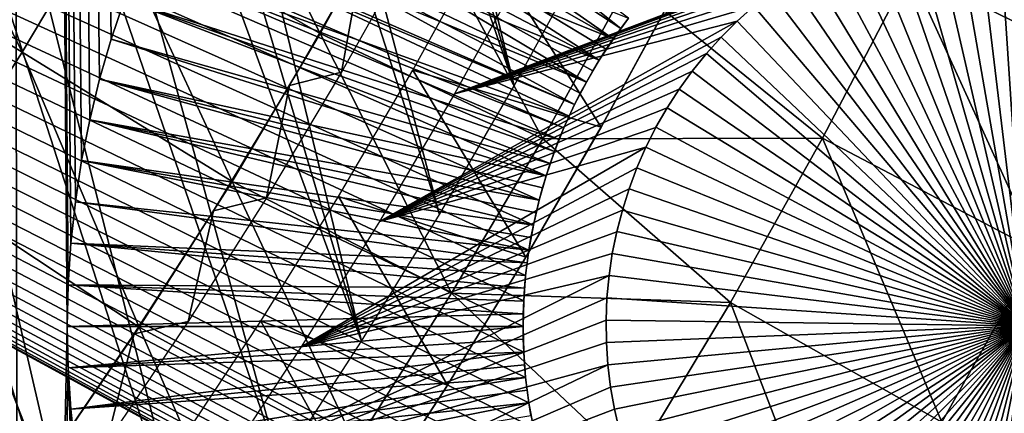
# Model space of a CAD drawing. Header units: millimetres. Extents: x -50 to 50, y -50 to 50.
# Tile 299 of 562: x 19 to 23.1, y -13.2 to -11.6. Entities that reach past the tile are written whole.
import ezdxf

# ---------------------------------------------------------------- set-up
doc = ezdxf.new("R2010")
doc.units = ezdxf.units.MM
doc.header["$LTSCALE"] = 65.185185
for name, color, linetype in [('1', 7, 'CONTINUOUS'), ('12', 7, 'CONTINUOUS'), ('13', 7, 'CONTINUOUS'), ('2', 7, 'CONTINUOUS'), ('20', 7, 'CONTINUOUS'), ('21', 7, 'CONTINUOUS'), ('37', 7, 'CONTINUOUS'), ('46', 7, 'CONTINUOUS'), ('48', 7, 'CONTINUOUS'), ('49', 7, 'CONTINUOUS'), ('50', 7, 'CONTINUOUS'), ('81', 7, 'CONTINUOUS'), ('83', 7, 'CONTINUOUS'), ('84', 7, 'CONTINUOUS'), ('90', 7, 'CONTINUOUS')]:
    doc.layers.add(name, color=color, linetype=linetype)

msp = doc.modelspace()

# ---------------------------------------------------------------- linework, layer by layer
at = {"layer": '1', "color": 7, "linetype": 'Continuous', "true_color": 0xf5f5f5}
for points in [[(21.3429, -11.8281), (21.2936, -11.9224), (3, -4.2351), (21.3429, -11.8281)], [(21.3968, -11.7364), (21.3429, -11.8281), (3, -4.2351), (21.3968, -11.7364)], [(21.4554, -11.6475), (21.3968, -11.7364), (3, -4.2351), (21.4554, -11.6475)], [(21.5183, -11.5618), (21.4554, -11.6475), (3, -4.2351), (21.5183, -11.5618)], [(22.0681, -14.6293), (22.1599, -14.6833), (3, -4.2351), (22.0681, -14.6293)], [(3, -4.2351), (22.1599, -14.6833), (3, -15.5), (3, -4.2351)], [(21.9793, -14.5708), (22.0681, -14.6293), (3, -4.2351), (21.9793, -14.5708)], [(21.079, -12.8472), (21.0817, -12.9537), (3, -4.2351), (21.079, -12.8472)], [(21.0817, -12.7407), (21.079, -12.8472), (3, -4.2351), (21.0817, -12.7407)], [(21.0897, -12.6348), (21.0817, -12.7407), (3, -4.2351), (21.0897, -12.6348)], [(21.122, -13.2699), (21.146, -13.3736), (3, -4.2351), (21.122, -13.2699)], [(21.1032, -13.1652), (21.122, -13.2699), (3, -4.2351), (21.1032, -13.1652)], [(21.0897, -13.0596), (21.1032, -13.1652), (3, -4.2351), (21.0897, -13.0596)], [(21.0817, -12.9537), (21.0897, -13.0596), (3, -4.2351), (21.0817, -12.9537)], [(21.2097, -12.1178), (21.1753, -12.2186), (3, -4.2351), (21.2097, -12.1178)], [(21.2492, -12.0191), (21.2097, -12.1178), (3, -4.2351), (21.2492, -12.0191)], [(21.2936, -11.9224), (21.2492, -12.0191), (3, -4.2351), (21.2936, -11.9224)], [(21.1032, -12.5292), (21.0897, -12.6348), (3, -4.2351), (21.1032, -12.5292)], [(21.122, -12.4245), (21.1032, -12.5292), (3, -4.2351), (21.122, -12.4245)], [(21.146, -12.3208), (21.122, -12.4245), (3, -4.2351), (21.146, -12.3208)], [(21.1753, -12.2186), (21.146, -12.3208), (3, -4.2351), (21.1753, -12.2186)], [(21.6569, -14.294), (21.7321, -14.3693), (3, -4.2351), (21.6569, -14.294)], [(21.5856, -14.2151), (21.6569, -14.294), (3, -4.2351), (21.5856, -14.2151)], [(21.5183, -14.1326), (21.5856, -14.2151), (3, -4.2351), (21.5183, -14.1326)], [(21.4554, -14.0469), (21.5183, -14.1326), (3, -4.2351), (21.4554, -14.0469)], [(21.8935, -14.5078), (21.9793, -14.5708), (3, -4.2351), (21.8935, -14.5078)], [(21.8111, -14.4406), (21.8935, -14.5078), (3, -4.2351), (21.8111, -14.4406)], [(21.7321, -14.3693), (21.8111, -14.4406), (3, -4.2351), (21.7321, -14.3693)], [(21.2097, -13.5766), (21.2492, -13.6753), (3, -4.2351), (21.2097, -13.5766)], [(21.1753, -13.4758), (21.2097, -13.5766), (3, -4.2351), (21.1753, -13.4758)], [(21.146, -13.3736), (21.1753, -13.4758), (3, -4.2351), (21.146, -13.3736)], [(21.2492, -13.6753), (21.2936, -13.772), (3, -4.2351), (21.2492, -13.6753)], [(21.3968, -13.958), (21.4554, -14.0469), (3, -4.2351), (21.3968, -13.958)], [(21.3429, -13.8663), (21.3968, -13.958), (3, -4.2351), (21.3429, -13.8663)], [(21.2936, -13.772), (21.3429, -13.8663), (3, -4.2351), (21.2936, -13.772)]]:
    msp.add_3dface(points, dxfattribs=at)
at = {"layer": '12', "color": 7, "linetype": 'Continuous', "true_color": 0xf5f5f5}
for points in [[(21.4554, -11.6475), (21.5183, -11.5618), (21.4863, -11.6043, 2.4), (21.4554, -11.6475)], [(21.4863, -11.6043, 2.4), (21.5183, -11.5618), (21.5183, -11.5618, 2.4), (21.4863, -11.6043, 2.4)], [(21.4553, -11.6476, 2.4), (21.4554, -11.6475), (21.4863, -11.6043, 2.4), (21.4553, -11.6476, 2.4)], [(21.3968, -11.7364), (21.4554, -11.6475), (21.4255, -11.6916, 2.4), (21.3968, -11.7364)], [(21.4255, -11.6916, 2.4), (21.4554, -11.6475), (21.4553, -11.6476, 2.4), (21.4255, -11.6916, 2.4)], [(21.3968, -11.7364, 2.4), (21.3968, -11.7364), (21.4255, -11.6916, 2.4), (21.3968, -11.7364, 2.4)], [(21.3429, -11.8281), (21.3968, -11.7364), (21.3692, -11.7819, 2.4), (21.3429, -11.8281)], [(21.3692, -11.7819, 2.4), (21.3968, -11.7364), (21.3968, -11.7364, 2.4), (21.3692, -11.7819, 2.4)], [(21.3428, -11.8281, 2.4), (21.3429, -11.8281), (21.3692, -11.7819, 2.4), (21.3428, -11.8281, 2.4)], [(21.2936, -11.9224), (21.3429, -11.8281), (21.3176, -11.875, 2.4), (21.2936, -11.9224)], [(21.3176, -11.875, 2.4), (21.3429, -11.8281), (21.3428, -11.8281, 2.4), (21.3176, -11.875, 2.4)], [(21.2936, -11.9224, 2.4), (21.2936, -11.9224), (21.3176, -11.875, 2.4), (21.2936, -11.9224, 2.4)], [(21.2492, -12.0191), (21.2936, -11.9224), (21.2707, -11.9705, 2.4), (21.2492, -12.0191)], [(21.2707, -11.9705, 2.4), (21.2936, -11.9224), (21.2936, -11.9224, 2.4), (21.2707, -11.9705, 2.4)], [(21.2491, -12.0191, 2.4), (21.2492, -12.0191), (21.2707, -11.9705, 2.4), (21.2491, -12.0191, 2.4)], [(21.2097, -12.1178), (21.2492, -12.0191), (21.2288, -12.0683, 2.4), (21.2097, -12.1178)], [(21.2288, -12.0683, 2.4), (21.2492, -12.0191), (21.2491, -12.0191, 2.4), (21.2288, -12.0683, 2.4)], [(21.2097, -12.1179, 2.4), (21.2097, -12.1178), (21.2288, -12.0683, 2.4), (21.2097, -12.1179, 2.4)], [(21.1753, -12.2186), (21.2097, -12.1178), (21.1918, -12.1681, 2.4), (21.1753, -12.2186)], [(21.1918, -12.1681, 2.4), (21.2097, -12.1178), (21.2097, -12.1179, 2.4), (21.1918, -12.1681, 2.4)], [(21.1753, -12.2186, 2.4), (21.1753, -12.2186), (21.1918, -12.1681, 2.4), (21.1753, -12.2186, 2.4)], [(21.146, -12.3208), (21.1753, -12.2186), (21.16, -12.2696, 2.4), (21.146, -12.3208)], [(21.16, -12.2696, 2.4), (21.1753, -12.2186), (21.1753, -12.2186, 2.4), (21.16, -12.2696, 2.4)], [(21.146, -12.3209, 2.4), (21.146, -12.3208), (21.16, -12.2696, 2.4), (21.146, -12.3209, 2.4)], [(21.122, -12.4245), (21.146, -12.3208), (21.1333, -12.3726, 2.4), (21.122, -12.4245)], [(21.1333, -12.3726, 2.4), (21.146, -12.3208), (21.146, -12.3209, 2.4), (21.1333, -12.3726, 2.4)], [(21.1219, -12.4246, 2.4), (21.122, -12.4245), (21.1333, -12.3726, 2.4), (21.1219, -12.4246, 2.4)], [(21.1032, -12.5292), (21.122, -12.4245), (21.1119, -12.4768, 2.4), (21.1032, -12.5292)], [(21.1119, -12.4768, 2.4), (21.122, -12.4245), (21.1219, -12.4246, 2.4), (21.1119, -12.4768, 2.4)], [(21.1032, -12.5293, 2.4), (21.1032, -12.5292), (21.1119, -12.4768, 2.4), (21.1032, -12.5293, 2.4)], [(21.0897, -12.6348), (21.1032, -12.5292), (21.0958, -12.582, 2.4), (21.0897, -12.6348)], [(21.0958, -12.582, 2.4), (21.1032, -12.5292), (21.1032, -12.5293, 2.4), (21.0958, -12.582, 2.4)], [(21.0897, -12.6349, 2.4), (21.0897, -12.6348), (21.0958, -12.582, 2.4), (21.0897, -12.6349, 2.4)], [(21.0817, -12.7407), (21.0897, -12.6348), (21.085, -12.6879, 2.4), (21.0817, -12.7407)], [(21.085, -12.6879, 2.4), (21.0897, -12.6348), (21.0897, -12.6349, 2.4), (21.085, -12.6879, 2.4)], [(21.0817, -12.7409, 2.4), (21.0817, -12.7407), (21.085, -12.6879, 2.4), (21.0817, -12.7409, 2.4)], [(21.079, -12.8472, 2.4), (21.0817, -12.7407), (21.0796, -12.7941, 2.4), (21.079, -12.8472, 2.4)], [(21.079, -12.8472), (21.0817, -12.7407), (21.079, -12.8472, 2.4), (21.079, -12.8472)], [(21.0796, -12.7941, 2.4), (21.0817, -12.7407), (21.0817, -12.7409, 2.4), (21.0796, -12.7941, 2.4)]]:
    msp.add_3dface(points, dxfattribs=at)
at = {"layer": '13', "color": 7, "linetype": 'Continuous', "true_color": 0xf5f5f5}
for points in [[(21.0817, -12.9537), (21.079, -12.8472), (21.0817, -12.9535, 2.4), (21.0817, -12.9537)], [(21.079, -12.8472), (21.079, -12.8472, 2.4), (21.0796, -12.9003, 2.4), (21.079, -12.8472)], [(21.0817, -12.9535, 2.4), (21.079, -12.8472), (21.0796, -12.9003, 2.4), (21.0817, -12.9535, 2.4)], [(21.085, -13.0065, 2.4), (21.0817, -12.9537), (21.0817, -12.9535, 2.4), (21.085, -13.0065, 2.4)], [(21.0897, -13.0595, 2.4), (21.0817, -12.9537), (21.085, -13.0065, 2.4), (21.0897, -13.0595, 2.4)], [(21.0897, -13.0596), (21.0817, -12.9537), (21.0897, -13.0595, 2.4), (21.0897, -13.0596)], [(21.0958, -13.1124, 2.4), (21.0897, -13.0596), (21.0897, -13.0595, 2.4), (21.0958, -13.1124, 2.4)], [(21.1032, -13.1651, 2.4), (21.0897, -13.0596), (21.0958, -13.1124, 2.4), (21.1032, -13.1651, 2.4)], [(21.1032, -13.1652), (21.0897, -13.0596), (21.1032, -13.1651, 2.4), (21.1032, -13.1652)], [(21.1119, -13.2176, 2.4), (21.1032, -13.1652), (21.1032, -13.1651, 2.4), (21.1119, -13.2176, 2.4)], [(21.122, -13.2699), (21.1032, -13.1652), (21.1219, -13.2698, 2.4), (21.122, -13.2699)], [(21.1219, -13.2698, 2.4), (21.1032, -13.1652), (21.1119, -13.2176, 2.4), (21.1219, -13.2698, 2.4)]]:
    msp.add_3dface(points, dxfattribs=at)
at = {"layer": '2', "color": 7, "linetype": 'Continuous', "true_color": 0xf5f5f5}
for points in [[(18.9846, -22.2519, 4.3), (18.9083, 22.3168, 4.3), (18.4659, -22.6842, 4.3), (18.9846, -22.2519, 4.3)], [(19.179, -12.8472, 4.3), (18.9083, 22.3168, 4.3), (18.9846, -22.2519, 4.3), (19.179, -12.8472, 4.3)], [(19.1827, -12.6736, 4.3), (18.9083, 22.3168, 4.3), (19.179, -12.8472, 4.3), (19.1827, -12.6736, 4.3)], [(19.194, -12.5004, 4.3), (18.9083, 22.3168, 4.3), (19.1827, -12.6736, 4.3), (19.194, -12.5004, 4.3)], [(19.2129, -12.3275, 4.3), (18.9083, 22.3168, 4.3), (19.194, -12.5004, 4.3), (19.2129, -12.3275, 4.3)], [(19.2392, -12.1557, 4.3), (18.9083, 22.3168, 4.3), (19.2129, -12.3275, 4.3), (19.2392, -12.1557, 4.3)], [(19.273, -11.9852, 4.3), (18.9083, 22.3168, 4.3), (19.2392, -12.1557, 4.3), (19.273, -11.9852, 4.3)], [(19.3141, -11.8163, 4.3), (18.9083, 22.3168, 4.3), (19.273, -11.9852, 4.3), (19.3141, -11.8163, 4.3)], [(19.3625, -11.6494, 4.3), (18.9083, 22.3168, 4.3), (19.3141, -11.8163, 4.3), (19.3625, -11.6494, 4.3)], [(19.4182, -11.4847, 4.3), (18.9083, 22.3168, 4.3), (19.3625, -11.6494, 4.3), (19.4182, -11.4847, 4.3)], [(19.1827, -13.0196, 4.3), (19.179, -12.8472, 4.3), (18.9846, -22.2519, 4.3), (19.1827, -13.0196, 4.3)], [(19.4932, -21.8077, 4.3), (19.1827, -13.0196, 4.3), (18.9846, -22.2519, 4.3), (19.4932, -21.8077, 4.3)], [(19.1938, -13.1916, 4.3), (19.1827, -13.0196, 4.3), (19.4932, -21.8077, 4.3), (19.1938, -13.1916, 4.3)], [(19.2124, -13.3633, 4.3), (19.1938, -13.1916, 4.3), (19.4932, -21.8077, 4.3), (19.2124, -13.3633, 4.3)]]:
    msp.add_3dface(points, dxfattribs=at)
at = {"layer": '20', "color": 7, "linetype": 'Continuous', "true_color": 0xf5f5f5}
for points in [[(19.179, -12.8472, 4.3), (19.1827, -13.0196, 4.3), (21.079, -12.8472, 2.4), (19.179, -12.8472, 4.3)], [(21.079, -12.8472, 2.4), (19.1827, -13.0196, 4.3), (21.0796, -12.9003, 2.4), (21.079, -12.8472, 2.4)], [(19.1827, -13.0196, 4.3), (21.0817, -12.9535, 2.4), (21.0796, -12.9003, 2.4), (19.1827, -13.0196, 4.3)], [(19.1827, -13.0196, 4.3), (19.1938, -13.1916, 4.3), (21.0817, -12.9535, 2.4), (19.1827, -13.0196, 4.3)], [(19.1938, -13.1916, 4.3), (21.085, -13.0065, 2.4), (21.0817, -12.9535, 2.4), (19.1938, -13.1916, 4.3)], [(19.1938, -13.1916, 4.3), (21.0897, -13.0595, 2.4), (21.085, -13.0065, 2.4), (19.1938, -13.1916, 4.3)], [(19.1938, -13.1916, 4.3), (19.2124, -13.3633, 4.3), (21.0897, -13.0595, 2.4), (19.1938, -13.1916, 4.3)], [(19.2124, -13.3633, 4.3), (21.0958, -13.1124, 2.4), (21.0897, -13.0595, 2.4), (19.2124, -13.3633, 4.3)], [(19.2124, -13.3633, 4.3), (21.1032, -13.1651, 2.4), (21.0958, -13.1124, 2.4), (19.2124, -13.3633, 4.3)], [(19.2124, -13.3633, 4.3), (19.2384, -13.5338, 4.3), (21.1032, -13.1651, 2.4), (19.2124, -13.3633, 4.3)], [(19.2384, -13.5338, 4.3), (21.1119, -13.2176, 2.4), (21.1032, -13.1651, 2.4), (19.2384, -13.5338, 4.3)]]:
    msp.add_3dface(points, dxfattribs=at)
at = {"layer": '21', "color": 7, "linetype": 'Continuous', "true_color": 0xf5f5f5}
for points in [[(19.9989, -10.4208, 4.3), (19.8965, -10.5613, 4.3), (21.4863, -11.6043, 2.4), (19.9989, -10.4208, 4.3)], [(19.9989, -10.4208, 4.3), (21.4863, -11.6043, 2.4), (21.5183, -11.5618, 2.4), (19.9989, -10.4208, 4.3)], [(19.8965, -10.5613, 4.3), (19.8003, -10.706, 4.3), (21.4553, -11.6476, 2.4), (19.8965, -10.5613, 4.3)], [(19.8965, -10.5613, 4.3), (21.4553, -11.6476, 2.4), (21.4863, -11.6043, 2.4), (19.8965, -10.5613, 4.3)], [(19.8003, -10.706, 4.3), (19.7105, -10.8548, 4.3), (21.3968, -11.7364, 2.4), (19.8003, -10.706, 4.3)], [(19.8003, -10.706, 4.3), (21.3968, -11.7364, 2.4), (21.4255, -11.6916, 2.4), (19.8003, -10.706, 4.3)], [(19.8003, -10.706, 4.3), (21.4255, -11.6916, 2.4), (21.4553, -11.6476, 2.4), (19.8003, -10.706, 4.3)], [(19.7105, -10.8548, 4.3), (19.6272, -11.0074, 4.3), (21.3428, -11.8281, 2.4), (19.7105, -10.8548, 4.3)], [(19.7105, -10.8548, 4.3), (21.3428, -11.8281, 2.4), (21.3692, -11.7819, 2.4), (19.7105, -10.8548, 4.3)], [(19.7105, -10.8548, 4.3), (21.3692, -11.7819, 2.4), (21.3968, -11.7364, 2.4), (19.7105, -10.8548, 4.3)], [(19.6272, -11.0074, 4.3), (19.5506, -11.1634, 4.3), (21.2936, -11.9224, 2.4), (19.6272, -11.0074, 4.3)], [(19.6272, -11.0074, 4.3), (21.2936, -11.9224, 2.4), (21.3176, -11.875, 2.4), (19.6272, -11.0074, 4.3)], [(19.6272, -11.0074, 4.3), (21.3176, -11.875, 2.4), (21.3428, -11.8281, 2.4), (19.6272, -11.0074, 4.3)], [(19.5506, -11.1634, 4.3), (19.4809, -11.3227, 4.3), (21.2707, -11.9705, 2.4), (19.5506, -11.1634, 4.3)], [(19.5506, -11.1634, 4.3), (21.2707, -11.9705, 2.4), (21.2936, -11.9224, 2.4), (19.5506, -11.1634, 4.3)], [(19.4809, -11.3227, 4.3), (19.4182, -11.4847, 4.3), (21.2288, -12.0683, 2.4), (19.4809, -11.3227, 4.3)], [(19.4809, -11.3227, 4.3), (21.2491, -12.0191, 2.4), (21.2707, -11.9705, 2.4), (19.4809, -11.3227, 4.3)], [(19.4809, -11.3227, 4.3), (21.2288, -12.0683, 2.4), (21.2491, -12.0191, 2.4), (19.4809, -11.3227, 4.3)], [(19.4182, -11.4847, 4.3), (19.3625, -11.6494, 4.3), (21.1918, -12.1681, 2.4), (19.4182, -11.4847, 4.3)], [(19.4182, -11.4847, 4.3), (21.1918, -12.1681, 2.4), (21.2097, -12.1179, 2.4), (19.4182, -11.4847, 4.3)], [(19.4182, -11.4847, 4.3), (21.2097, -12.1179, 2.4), (21.2288, -12.0683, 2.4), (19.4182, -11.4847, 4.3)], [(19.3625, -11.6494, 4.3), (19.3141, -11.8163, 4.3), (21.1753, -12.2186, 2.4), (19.3625, -11.6494, 4.3)], [(19.3625, -11.6494, 4.3), (21.1753, -12.2186, 2.4), (21.1918, -12.1681, 2.4), (19.3625, -11.6494, 4.3)], [(19.3141, -11.8163, 4.3), (19.273, -11.9852, 4.3), (21.146, -12.3209, 2.4), (19.3141, -11.8163, 4.3)], [(19.3141, -11.8163, 4.3), (21.16, -12.2696, 2.4), (21.1753, -12.2186, 2.4), (19.3141, -11.8163, 4.3)], [(19.3141, -11.8163, 4.3), (21.146, -12.3209, 2.4), (21.16, -12.2696, 2.4), (19.3141, -11.8163, 4.3)], [(19.273, -11.9852, 4.3), (19.2392, -12.1557, 4.3), (21.1219, -12.4246, 2.4), (19.273, -11.9852, 4.3)], [(19.273, -11.9852, 4.3), (21.1219, -12.4246, 2.4), (21.1333, -12.3726, 2.4), (19.273, -11.9852, 4.3)], [(19.273, -11.9852, 4.3), (21.1333, -12.3726, 2.4), (21.146, -12.3209, 2.4), (19.273, -11.9852, 4.3)], [(19.2392, -12.1557, 4.3), (19.2129, -12.3275, 4.3), (21.1032, -12.5293, 2.4), (19.2392, -12.1557, 4.3)], [(19.2392, -12.1557, 4.3), (21.1119, -12.4768, 2.4), (21.1219, -12.4246, 2.4), (19.2392, -12.1557, 4.3)], [(19.2392, -12.1557, 4.3), (21.1032, -12.5293, 2.4), (21.1119, -12.4768, 2.4), (19.2392, -12.1557, 4.3)], [(19.2129, -12.3275, 4.3), (19.194, -12.5004, 4.3), (21.0958, -12.582, 2.4), (19.2129, -12.3275, 4.3)], [(19.2129, -12.3275, 4.3), (21.0958, -12.582, 2.4), (21.1032, -12.5293, 2.4), (19.2129, -12.3275, 4.3)], [(19.194, -12.5004, 4.3), (19.1827, -12.6736, 4.3), (21.085, -12.6879, 2.4), (19.194, -12.5004, 4.3)], [(19.194, -12.5004, 4.3), (21.085, -12.6879, 2.4), (21.0897, -12.6349, 2.4), (19.194, -12.5004, 4.3)], [(19.194, -12.5004, 4.3), (21.0897, -12.6349, 2.4), (21.0958, -12.582, 2.4), (19.194, -12.5004, 4.3)], [(19.1827, -12.6736, 4.3), (19.179, -12.8472, 4.3), (21.0796, -12.7941, 2.4), (19.1827, -12.6736, 4.3)], [(19.1827, -12.6736, 4.3), (21.0796, -12.7941, 2.4), (21.0817, -12.7409, 2.4), (19.1827, -12.6736, 4.3)], [(19.1827, -12.6736, 4.3), (21.0817, -12.7409, 2.4), (21.085, -12.6879, 2.4), (19.1827, -12.6736, 4.3)], [(19.179, -12.8472, 4.3), (21.079, -12.8472, 2.4), (21.0796, -12.7941, 2.4), (19.179, -12.8472, 4.3)]]:
    msp.add_3dface(points, dxfattribs=at)
at = {"layer": '37', "color": 15, "linetype": 'Continuous', "true_color": 0xaf503c}
for points in [[(19.6757, -10.5125, -14.1581), (20.2339, -11.6256, -13.8311), (19.3426, -11.1135, -14.1581), (19.6757, -10.5125, -14.1581)], [(20.5824, -10.9969, -13.8311), (20.2339, -11.6256, -13.8311), (19.6757, -10.5125, -14.1581), (20.5824, -10.9969, -13.8311)], [(18.4474, -10.5991, -14.4704), (18.9911, -11.704, -14.1581), (18.1121, -11.1622, -14.4704), (18.4474, -10.5991, -14.4704)], [(19.3426, -11.1135, -14.1581), (18.9911, -11.704, -14.1581), (18.4474, -10.5991, -14.4704), (19.3426, -11.1135, -14.1581)], [(23.0319, -10.6554, -13.133), (23.601, -11.8082, -12.7621), (22.6907, -11.3638, -13.133), (23.0319, -10.6554, -13.133)], [(23.9553, -11.0717, -12.7621), (23.601, -11.8082, -12.7621), (23.0319, -10.6554, -13.133), (23.9553, -11.0717, -12.7621)], [(20.5824, -10.9969, -13.8311), (21.161, -12.0655, -13.4894), (20.2339, -11.6256, -13.8311), (20.5824, -10.9969, -13.8311)], [(21.5211, -11.4107, -13.4894), (21.161, -12.0655, -13.4894), (20.5824, -10.9969, -13.8311), (21.5211, -11.4107, -13.4894)], [(19.3426, -11.1135, -14.1581), (19.8662, -12.2433, -13.8311), (18.9911, -11.704, -14.1581), (19.3426, -11.1135, -14.1581)], [(20.2339, -11.6256, -13.8311), (19.8662, -12.2433, -13.8311), (19.3426, -11.1135, -14.1581), (20.2339, -11.6256, -13.8311)], [(18.9911, -11.704, -14.1581), (18.6216, -12.2833, -14.1581), (18.1121, -11.1622, -14.4704), (18.9911, -11.704, -14.1581)], [(22.6907, -11.3638, -13.133), (22.3277, -12.0614, -13.133), (21.5211, -11.4107, -13.4894), (22.6907, -11.3638, -13.133)], [(22.6907, -11.3638, -13.133), (23.224, -12.5334, -12.7621), (22.3277, -12.0614, -13.133), (22.6907, -11.3638, -13.133)], [(23.601, -11.8082, -12.7621), (23.224, -12.5334, -12.7621), (22.6907, -11.3638, -13.133), (23.601, -11.8082, -12.7621)], [(21.5211, -11.4107, -13.4894), (22.3277, -12.0614, -13.133), (21.161, -12.0655, -13.4894), (21.5211, -11.4107, -13.4894)], [(20.2339, -11.6256, -13.8311), (20.7809, -12.7088, -13.4894), (19.8662, -12.2433, -13.8311), (20.2339, -11.6256, -13.8311)], [(21.161, -12.0655, -13.4894), (20.7809, -12.7088, -13.4894), (20.2339, -11.6256, -13.8311), (21.161, -12.0655, -13.4894)], [(18.9911, -11.704, -14.1581), (19.4796, -12.8494, -13.8311), (18.6216, -12.2833, -14.1581), (18.9911, -11.704, -14.1581)], [(19.8662, -12.2433, -13.8311), (19.4796, -12.8494, -13.8311), (18.9911, -11.704, -14.1581), (19.8662, -12.2433, -13.8311)], [(21.161, -12.0655, -13.4894), (21.9432, -12.7473, -13.133), (20.7809, -12.7088, -13.4894), (21.161, -12.0655, -13.4894)], [(22.3277, -12.0614, -13.133), (21.9432, -12.7473, -13.133), (21.161, -12.0655, -13.4894), (22.3277, -12.0614, -13.133)], [(22.3277, -12.0614, -13.133), (22.8247, -13.2465, -12.7621), (21.9432, -12.7473, -13.133), (22.3277, -12.0614, -13.133)], [(23.224, -12.5334, -12.7621), (22.8247, -13.2465, -12.7621), (22.3277, -12.0614, -13.133), (23.224, -12.5334, -12.7621)], [(19.8662, -12.2433, -13.8311), (20.3813, -13.3402, -13.4894), (19.4796, -12.8494, -13.8311), (19.8662, -12.2433, -13.8311)], [(20.7809, -12.7088, -13.4894), (20.3813, -13.3402, -13.4894), (19.8662, -12.2433, -13.8311), (20.7809, -12.7088, -13.4894)], [(18.6216, -12.2833, -14.1581), (19.0746, -13.4432, -13.8311), (18.2344, -12.851, -14.1581), (18.6216, -12.2833, -14.1581)], [(19.4796, -12.8494, -13.8311), (19.0746, -13.4432, -13.8311), (18.6216, -12.2833, -14.1581), (19.4796, -12.8494, -13.8311)], [(23.224, -12.5334, -12.7621), (23.9434, -13.317, -12.3767), (22.8247, -13.2465, -12.7621), (23.224, -12.5334, -12.7621)], [(20.7809, -12.7088, -13.4894), (21.5377, -13.4211, -13.133), (20.3813, -13.3402, -13.4894), (20.7809, -12.7088, -13.4894)], [(21.9432, -12.7473, -13.133), (21.5377, -13.4211, -13.133), (20.7809, -12.7088, -13.4894), (21.9432, -12.7473, -13.133)], [(21.9432, -12.7473, -13.133), (22.4035, -13.9469, -12.7621), (21.5377, -13.4211, -13.133), (21.9432, -12.7473, -13.133)], [(22.8247, -13.2465, -12.7621), (22.4035, -13.9469, -12.7621), (21.9432, -12.7473, -13.133), (22.8247, -13.2465, -12.7621)], [(19.0746, -13.4432, -13.8311), (18.6515, -14.0243, -13.8311), (18.2344, -12.851, -14.1581), (19.0746, -13.4432, -13.8311)], [(19.4796, -12.8494, -13.8311), (19.9626, -13.9591, -13.4894), (19.0746, -13.4432, -13.8311), (19.4796, -12.8494, -13.8311)], [(20.3813, -13.3402, -13.4894), (19.9626, -13.9591, -13.4894), (19.4796, -12.8494, -13.8311), (20.3813, -13.3402, -13.4894)]]:
    msp.add_3dface(points, dxfattribs=at)
at = {"layer": '46', "color": 15, "linetype": 'Continuous', "true_color": 0xaf503c}
for points in [[(21.0924, -11.3378), (20.7934, -11.8772), (22.5164, -11.2235), (21.0924, -11.3378)], [(22.5164, -11.2235), (20.7934, -11.8772), (22.431, -11.2608), (22.5164, -11.2235)], [(22.431, -11.2608), (20.7934, -11.8772), (22.3478, -11.3027), (22.431, -11.2608)], [(22.3478, -11.3027), (20.7934, -11.8772), (22.2669, -11.3489), (22.3478, -11.3027)], [(22.2669, -11.3489), (20.7934, -11.8772), (22.1885, -11.3993), (22.2669, -11.3489)], [(22.1885, -11.3993), (20.7934, -11.8772), (22.113, -11.4539), (22.1885, -11.3993)], [(22.113, -11.4539), (20.7934, -11.8772), (22.0405, -11.5123), (22.113, -11.4539)], [(22.0405, -11.5123), (20.7934, -11.8772), (21.9712, -11.5746), (22.0405, -11.5123)], [(20.7934, -11.8772), (20.4806, -12.4088), (21.9712, -11.5746), (20.7934, -11.8772)], [(21.9712, -11.5746), (20.4806, -12.4088), (21.9053, -11.6405), (21.9712, -11.5746)], [(21.9053, -11.6405), (20.4806, -12.4088), (21.843, -11.7097), (21.9053, -11.6405)], [(21.843, -11.7097), (20.4806, -12.4088), (21.7844, -11.7823), (21.843, -11.7097)], [(21.7844, -11.7823), (20.4806, -12.4088), (21.7299, -11.8577), (21.7844, -11.7823)], [(21.7299, -11.8577), (20.4806, -12.4088), (21.6794, -11.9361), (21.7299, -11.8577)], [(21.6794, -11.9361), (20.4806, -12.4088), (21.6331, -12.017), (21.6794, -11.9361)], [(21.6331, -12.017), (20.4806, -12.4088), (21.5912, -12.1002), (21.6331, -12.017)], [(20.4806, -12.4088), (20.1543, -12.932), (21.5912, -12.1002), (20.4806, -12.4088)], [(21.5912, -12.1002), (20.1543, -12.932), (21.5538, -12.1855), (21.5912, -12.1002)], [(21.5538, -12.1855), (20.1543, -12.932), (21.521, -12.2727), (21.5538, -12.1855)], [(21.521, -12.2727), (20.1543, -12.932), (21.4929, -12.3615), (21.521, -12.2727)], [(21.4929, -12.3615), (20.1543, -12.932), (21.4696, -12.4518), (21.4929, -12.3615)], [(21.4696, -12.4518), (20.1543, -12.932), (21.4511, -12.5431), (21.4696, -12.4518)], [(21.4511, -12.5431), (20.1543, -12.932), (21.4375, -12.6352), (21.4511, -12.5431)], [(20.1543, -12.932), (19.8146, -13.4467), (21.4375, -12.6352), (20.1543, -12.932)], [(21.4375, -12.6352), (19.8146, -13.4467), (21.4288, -12.728), (21.4375, -12.6352)], [(21.4288, -12.728), (19.8146, -13.4467), (21.425, -12.8211), (21.4288, -12.728)], [(21.425, -12.8211), (19.8146, -13.4467), (21.4262, -12.9142), (21.425, -12.8211)], [(21.4262, -12.9142), (19.8146, -13.4467), (21.4324, -13.0072), (21.4262, -12.9142)], [(19.8146, -13.4467), (19.4617, -13.9526), (21.4324, -13.0072), (19.8146, -13.4467)], [(21.4324, -13.0072), (19.4617, -13.9526), (21.4435, -13.0997), (21.4324, -13.0072)], [(21.4435, -13.0997), (19.4617, -13.9526), (21.4595, -13.1915), (21.4435, -13.0997)], [(21.4595, -13.1915), (19.4617, -13.9526), (21.4804, -13.2823), (21.4595, -13.1915)]]:
    msp.add_3dface(points, dxfattribs=at)
at = {"layer": '48', "color": 15, "linetype": 'Continuous', "true_color": 0xaf503c}
for points in [[(21.3953, -12.0321, -8.9), (21.4044, -12.0159, -3), (21.6941, -11.4848, -8.9), (21.3953, -12.0321, -8.9)], [(21.4044, -12.0159, -3), (21.704, -11.4659, -3), (21.6941, -11.4848, -8.9), (21.4044, -12.0159, -3)], [(21.0909, -12.558, -3), (21.4044, -12.0159, -3), (21.3953, -12.0321, -8.9), (21.0909, -12.558, -3)], [(21.0827, -12.5717, -8.9), (21.0909, -12.558, -3), (21.3953, -12.0321, -8.9), (21.0827, -12.5717, -8.9)], [(20.7637, -13.092, -3), (21.0909, -12.558, -3), (21.0827, -12.5717, -8.9), (20.7637, -13.092, -3)], [(20.7565, -13.1032, -8.9), (20.7637, -13.092, -3), (21.0827, -12.5717, -8.9), (20.7565, -13.1032, -8.9)], [(20.417, -13.6263, -8.9), (20.4229, -13.6174, -3), (20.7565, -13.1032, -8.9), (20.417, -13.6263, -8.9)], [(20.4229, -13.6174, -3), (20.7637, -13.092, -3), (20.7565, -13.1032, -8.9), (20.4229, -13.6174, -3)]]:
    msp.add_3dface(points, dxfattribs=at)
at = {"layer": '49', "color": 15, "linetype": 'Continuous', "true_color": 0xaf503c}
for points in [[(19.3767, -5.0219, -9.3), (19.2281, -5.5634, -9.3), (21.0422, -11.844, -9.3), (19.3767, -5.0219, -9.3)], [(21.3394, -11.2997, -9.3), (19.3767, -5.0219, -9.3), (21.0422, -11.844, -9.3), (21.3394, -11.2997, -9.3)], [(19.2281, -5.5634, -9.3), (19.0645, -6.1006, -9.3), (21.0422, -11.844, -9.3), (19.2281, -5.5634, -9.3)], [(19.0645, -6.1006, -9.3), (18.8858, -6.633, -9.3), (20.731, -12.3806, -9.3), (19.0645, -6.1006, -9.3)], [(21.0422, -11.844, -9.3), (19.0645, -6.1006, -9.3), (20.731, -12.3806, -9.3), (21.0422, -11.844, -9.3)], [(18.8858, -6.633, -9.3), (18.6923, -7.1601, -9.3), (20.4062, -12.9089, -9.3), (18.8858, -6.633, -9.3)], [(20.731, -12.3806, -9.3), (18.8858, -6.633, -9.3), (20.4062, -12.9089, -9.3), (20.731, -12.3806, -9.3)], [(18.6923, -7.1601, -9.3), (18.484, -7.6817, -9.3), (20.4062, -12.9089, -9.3), (18.6923, -7.1601, -9.3)], [(18.484, -7.6817, -9.3), (18.2612, -8.1971, -9.3), (20.0679, -13.4287, -9.3), (18.484, -7.6817, -9.3)], [(20.4062, -12.9089, -9.3), (18.484, -7.6817, -9.3), (20.0679, -13.4287, -9.3), (20.4062, -12.9089, -9.3)], [(18.2612, -8.1971, -9.3), (18.0241, -8.7061, -9.3), (19.7164, -13.9397, -9.3), (18.2612, -8.1971, -9.3)], [(20.0679, -13.4287, -9.3), (18.2612, -8.1971, -9.3), (19.7164, -13.9397, -9.3), (20.0679, -13.4287, -9.3)], [(18.0241, -8.7061, -9.3), (17.7727, -9.2083, -9.3), (19.3519, -14.4414, -9.3), (18.0241, -8.7061, -9.3)], [(19.7164, -13.9397, -9.3), (18.0241, -8.7061, -9.3), (19.3519, -14.4414, -9.3), (19.7164, -13.9397, -9.3)], [(17.7727, -9.2083, -9.3), (17.5074, -9.7032, -9.3), (19.3519, -14.4414, -9.3), (17.7727, -9.2083, -9.3)], [(19.3519, -14.4414, -9.3), (17.5074, -9.7032, -9.3), (18.9745, -14.9337, -9.3), (19.3519, -14.4414, -9.3)]]:
    msp.add_3dface(points, dxfattribs=at)
at = {"layer": '50', "color": 15, "linetype": 'Continuous', "true_color": 0xaf503c}
for points in [[(20.9162, -11.2433, -2.2), (21.4044, -12.0159, -3), (20.6197, -11.7782, -2.2), (20.9162, -11.2433, -2.2)], [(21.704, -11.4659, -3), (21.4044, -12.0159, -3), (20.9162, -11.2433, -2.2), (21.704, -11.4659, -3)], [(20.6197, -11.7782, -2.2), (21.0909, -12.558, -3), (20.3095, -12.3052, -2.2), (20.6197, -11.7782, -2.2)], [(21.4044, -12.0159, -3), (21.0909, -12.558, -3), (20.6197, -11.7782, -2.2), (21.4044, -12.0159, -3)], [(20.3095, -12.3052, -2.2), (20.7637, -13.092, -3), (19.9859, -12.8242, -2.2), (20.3095, -12.3052, -2.2)], [(21.0909, -12.558, -3), (20.7637, -13.092, -3), (20.3095, -12.3052, -2.2), (21.0909, -12.558, -3)], [(19.9859, -12.8242, -2.2), (20.4229, -13.6174, -3), (19.649, -13.3346, -2.2), (19.9859, -12.8242, -2.2)], [(20.7637, -13.092, -3), (20.4229, -13.6174, -3), (19.9859, -12.8242, -2.2), (20.7637, -13.092, -3)]]:
    msp.add_3dface(points, dxfattribs=at)
at = {"layer": '81', "color": 15, "linetype": 'Continuous', "true_color": 0xaf503c}
for points in [[(22.7827, -11.1394, -7), (23.1748, -12.8449, -8.0515), (22.874, -11.121, -7), (22.7827, -11.1394, -7)], [(22.874, -11.121, -7), (23.1748, -12.8449, -8.0515), (22.9662, -11.1074, -7), (22.874, -11.121, -7)], [(22.9662, -11.1074, -7), (23.1748, -12.8449, -8.0515), (23.059, -11.0988, -7), (22.9662, -11.1074, -7)], [(23.059, -11.0988, -7), (23.1748, -12.8449, -8.0515), (23.1521, -11.0951, -7), (23.059, -11.0988, -7)], [(22.6925, -11.1627, -7), (23.1748, -12.8449, -8.0515), (22.7827, -11.1394, -7), (22.6925, -11.1627, -7)]]:
    msp.add_3dface(points, dxfattribs=at)
at = {"layer": '83', "color": 15, "linetype": 'Continuous', "true_color": 0xaf503c}
for points in [[(23.1748, -12.8449, -8.0515), (22.6925, -11.1627, -7), (22.6036, -11.1908, -7), (23.1748, -12.8449, -8.0515)], [(22.5164, -11.2235, -7), (23.1748, -12.8449, -8.0515), (22.6036, -11.1908, -7), (22.5164, -11.2235, -7)], [(22.431, -11.2608, -7), (23.1748, -12.8449, -8.0515), (22.5164, -11.2235, -7), (22.431, -11.2608, -7)], [(22.3478, -11.3027, -7), (23.1748, -12.8449, -8.0515), (22.431, -11.2608, -7), (22.3478, -11.3027, -7)], [(22.2669, -11.3489, -7), (23.1748, -12.8449, -8.0515), (22.3478, -11.3027, -7), (22.2669, -11.3489, -7)], [(22.1885, -11.3993, -7), (23.1748, -12.8449, -8.0515), (22.2669, -11.3489, -7), (22.1885, -11.3993, -7)], [(22.113, -11.4539, -7), (23.1748, -12.8449, -8.0515), (22.1885, -11.3993, -7), (22.113, -11.4539, -7)], [(22.0405, -11.5124, -7), (23.1748, -12.8449, -8.0515), (22.113, -11.4539, -7), (22.0405, -11.5124, -7)], [(21.9712, -11.5746, -7), (23.1748, -12.8449, -8.0515), (22.0405, -11.5124, -7), (21.9712, -11.5746, -7)], [(21.9053, -11.6405, -7), (23.1748, -12.8449, -8.0515), (21.9712, -11.5746, -7), (21.9053, -11.6405, -7)], [(21.843, -11.7098, -7), (23.1748, -12.8449, -8.0515), (21.9053, -11.6405, -7), (21.843, -11.7098, -7)], [(21.7844, -11.7822, -7), (23.1748, -12.8449, -8.0515), (21.843, -11.7098, -7), (21.7844, -11.7822, -7)], [(21.7298, -11.8578, -7), (23.1748, -12.8449, -8.0515), (21.7844, -11.7822, -7), (21.7298, -11.8578, -7)], [(21.6794, -11.9361, -7), (23.1748, -12.8449, -8.0515), (21.7298, -11.8578, -7), (21.6794, -11.9361, -7)], [(21.6331, -12.0169, -7), (23.1748, -12.8449, -8.0515), (21.6794, -11.9361, -7), (21.6331, -12.0169, -7)], [(21.5912, -12.1002, -7), (23.1748, -12.8449, -8.0515), (21.6331, -12.0169, -7), (21.5912, -12.1002, -7)], [(21.5538, -12.1855, -7), (23.1748, -12.8449, -8.0515), (21.5912, -12.1002, -7), (21.5538, -12.1855, -7)], [(21.521, -12.2727, -7), (23.1748, -12.8449, -8.0515), (21.5538, -12.1855, -7), (21.521, -12.2727, -7)], [(21.4929, -12.3615, -7), (23.1748, -12.8449, -8.0515), (21.521, -12.2727, -7), (21.4929, -12.3615, -7)], [(21.4696, -12.4517, -7), (23.1748, -12.8449, -8.0515), (21.4929, -12.3615, -7), (21.4696, -12.4517, -7)], [(21.4511, -12.5431, -7), (23.1748, -12.8449, -8.0515), (21.4696, -12.4517, -7), (21.4511, -12.5431, -7)], [(21.4375, -12.6352, -7), (23.1748, -12.8449, -8.0515), (21.4511, -12.5431, -7), (21.4375, -12.6352, -7)], [(21.4288, -12.728, -7), (23.1748, -12.8449, -8.0515), (21.4375, -12.6352, -7), (21.4288, -12.728, -7)], [(21.425, -12.8211, -7), (23.1748, -12.8449, -8.0515), (21.4288, -12.728, -7), (21.425, -12.8211, -7)], [(21.4262, -12.9143, -7), (23.1748, -12.8449, -8.0515), (21.425, -12.8211, -7), (21.4262, -12.9143, -7)], [(21.4324, -13.0072, -7), (23.1748, -12.8449, -8.0515), (21.4262, -12.9143, -7), (21.4324, -13.0072, -7)], [(21.4435, -13.0997, -7), (23.1748, -12.8449, -8.0515), (21.4324, -13.0072, -7), (21.4435, -13.0997, -7)], [(21.4595, -13.1915, -7), (23.1748, -12.8449, -8.0515), (21.4435, -13.0997, -7), (21.4595, -13.1915, -7)], [(21.4804, -13.2823, -7), (23.1748, -12.8449, -8.0515), (21.4595, -13.1915, -7), (21.4804, -13.2823, -7)], [(21.5061, -13.3719, -7), (23.1748, -12.8449, -8.0515), (21.4804, -13.2823, -7), (21.5061, -13.3719, -7)], [(21.5365, -13.46, -7), (23.1748, -12.8449, -8.0515), (21.5061, -13.3719, -7), (21.5365, -13.46, -7)], [(21.5715, -13.5463, -7), (23.1748, -12.8449, -8.0515), (21.5365, -13.46, -7), (21.5715, -13.5463, -7)], [(21.6111, -13.6306, -7), (23.1748, -12.8449, -8.0515), (21.5715, -13.5463, -7), (21.6111, -13.6306, -7)], [(21.6552, -13.7127, -7), (23.1748, -12.8449, -8.0515), (21.6111, -13.6306, -7), (21.6552, -13.7127, -7)], [(21.7035, -13.7924, -7), (23.1748, -12.8449, -8.0515), (21.6552, -13.7127, -7), (21.7035, -13.7924, -7)], [(21.756, -13.8693, -7), (23.1748, -12.8449, -8.0515), (21.7035, -13.7924, -7), (21.756, -13.8693, -7)], [(21.8126, -13.9434, -7), (23.1748, -12.8449, -8.0515), (21.756, -13.8693, -7), (21.8126, -13.9434, -7)], [(21.873, -14.0143, -7), (23.1748, -12.8449, -8.0515), (21.8126, -13.9434, -7), (21.873, -14.0143, -7)], [(21.937, -14.082, -7), (23.1748, -12.8449, -8.0515), (21.873, -14.0143, -7), (21.937, -14.082, -7)], [(22.0046, -14.1461, -7), (23.1748, -12.8449, -8.0515), (21.937, -14.082, -7), (22.0046, -14.1461, -7)], [(22.0755, -14.2065, -7), (23.1748, -12.8449, -8.0515), (22.0046, -14.1461, -7), (22.0755, -14.2065, -7)], [(22.1496, -14.2631, -7), (23.1748, -12.8449, -8.0515), (22.0755, -14.2065, -7), (22.1496, -14.2631, -7)], [(22.2265, -14.3157, -7), (23.1748, -12.8449, -8.0515), (22.1496, -14.2631, -7), (22.2265, -14.3157, -7)], [(22.3061, -14.3641, -7), (23.1748, -12.8449, -8.0515), (22.2265, -14.3157, -7), (22.3061, -14.3641, -7)], [(22.3882, -14.4081, -7), (23.1748, -12.8449, -8.0515), (22.3061, -14.3641, -7), (22.3882, -14.4081, -7)], [(22.4725, -14.4478, -7), (23.1748, -12.8449, -8.0515), (22.3882, -14.4081, -7), (22.4725, -14.4478, -7)], [(22.5588, -14.4829, -7), (23.1748, -12.8449, -8.0515), (22.4725, -14.4478, -7), (22.5588, -14.4829, -7)], [(22.6469, -14.5134, -7), (23.1748, -12.8449, -8.0515), (22.5588, -14.4829, -7), (22.6469, -14.5134, -7)], [(22.7364, -14.5391, -7), (23.1748, -12.8449, -8.0515), (22.6469, -14.5134, -7), (22.7364, -14.5391, -7)], [(22.8272, -14.56, -7), (23.1748, -12.8449, -8.0515), (22.7364, -14.5391, -7), (22.8272, -14.56, -7)], [(22.919, -14.5761, -7), (23.1748, -12.8449, -8.0515), (22.8272, -14.56, -7), (22.919, -14.5761, -7)], [(23.0115, -14.5873, -7), (23.1748, -12.8449, -8.0515), (22.919, -14.5761, -7), (23.0115, -14.5873, -7)], [(23.1045, -14.5935, -7), (23.1748, -12.8449, -8.0515), (23.0115, -14.5873, -7), (23.1045, -14.5935, -7)]]:
    msp.add_3dface(points, dxfattribs=at)
at = {"layer": '84', "color": 15, "linetype": 'Continuous', "true_color": 0xaf503c}
for points in [[(22.0405, -11.5123), (21.9712, -11.5746), (22.0405, -11.5124, -7), (22.0405, -11.5123)], [(21.9712, -11.5746), (21.9712, -11.5746, -7), (22.0405, -11.5124, -7), (21.9712, -11.5746)], [(21.9053, -11.6405), (21.9053, -11.6405, -7), (21.9712, -11.5746, -7), (21.9053, -11.6405)], [(21.9712, -11.5746), (21.9053, -11.6405), (21.9712, -11.5746, -7), (21.9712, -11.5746)], [(21.9053, -11.6405), (21.843, -11.7097), (21.9053, -11.6405, -7), (21.9053, -11.6405)], [(21.843, -11.7097), (21.843, -11.7098, -7), (21.9053, -11.6405, -7), (21.843, -11.7097)], [(21.843, -11.7097), (21.7844, -11.7823), (21.843, -11.7098, -7), (21.843, -11.7097)], [(21.7844, -11.7823), (21.7844, -11.7822, -7), (21.843, -11.7098, -7), (21.7844, -11.7823)], [(21.7299, -11.8577), (21.7298, -11.8578, -7), (21.7844, -11.7822, -7), (21.7299, -11.8577)], [(21.7844, -11.7823), (21.7299, -11.8577), (21.7844, -11.7822, -7), (21.7844, -11.7823)], [(21.7299, -11.8577), (21.6794, -11.9361), (21.7298, -11.8578, -7), (21.7299, -11.8577)], [(21.6794, -11.9361), (21.6794, -11.9361, -7), (21.7298, -11.8578, -7), (21.6794, -11.9361)], [(21.6794, -11.9361), (21.6331, -12.017), (21.6794, -11.9361, -7), (21.6794, -11.9361)], [(21.6331, -12.017), (21.6331, -12.0169, -7), (21.6794, -11.9361, -7), (21.6331, -12.017)], [(21.6331, -12.017), (21.5912, -12.1002), (21.6331, -12.0169, -7), (21.6331, -12.017)], [(21.5912, -12.1002), (21.5912, -12.1002, -7), (21.6331, -12.0169, -7), (21.5912, -12.1002)], [(21.5912, -12.1002), (21.5538, -12.1855), (21.5912, -12.1002, -7), (21.5912, -12.1002)], [(21.5538, -12.1855), (21.5538, -12.1855, -7), (21.5912, -12.1002, -7), (21.5538, -12.1855)], [(21.5538, -12.1855), (21.521, -12.2727), (21.5538, -12.1855, -7), (21.5538, -12.1855)], [(21.521, -12.2727), (21.521, -12.2727, -7), (21.5538, -12.1855, -7), (21.521, -12.2727)], [(21.521, -12.2727), (21.4929, -12.3615), (21.521, -12.2727, -7), (21.521, -12.2727)], [(21.4929, -12.3615), (21.4929, -12.3615, -7), (21.521, -12.2727, -7), (21.4929, -12.3615)], [(21.4929, -12.3615), (21.4696, -12.4518), (21.4929, -12.3615, -7), (21.4929, -12.3615)], [(21.4696, -12.4518), (21.4696, -12.4517, -7), (21.4929, -12.3615, -7), (21.4696, -12.4518)], [(21.4696, -12.4518), (21.4511, -12.5431), (21.4696, -12.4517, -7), (21.4696, -12.4518)], [(21.4511, -12.5431), (21.4511, -12.5431, -7), (21.4696, -12.4517, -7), (21.4511, -12.5431)], [(21.4375, -12.6352), (21.4375, -12.6352, -7), (21.4511, -12.5431, -7), (21.4375, -12.6352)], [(21.4511, -12.5431), (21.4375, -12.6352), (21.4511, -12.5431, -7), (21.4511, -12.5431)], [(21.4288, -12.728), (21.4288, -12.728, -7), (21.4375, -12.6352, -7), (21.4288, -12.728)], [(21.4375, -12.6352), (21.4288, -12.728), (21.4375, -12.6352, -7), (21.4375, -12.6352)], [(21.4288, -12.728), (21.425, -12.8211), (21.4288, -12.728, -7), (21.4288, -12.728)], [(21.425, -12.8211), (21.425, -12.8211, -7), (21.4288, -12.728, -7), (21.425, -12.8211)], [(21.425, -12.8211), (21.4262, -12.9142), (21.425, -12.8211, -7), (21.425, -12.8211)], [(21.4262, -12.9142), (21.4262, -12.9143, -7), (21.425, -12.8211, -7), (21.4262, -12.9142)], [(21.4262, -12.9142), (21.4324, -13.0072), (21.4262, -12.9143, -7), (21.4262, -12.9142)], [(21.4324, -13.0072), (21.4324, -13.0072, -7), (21.4262, -12.9143, -7), (21.4324, -13.0072)], [(21.4324, -13.0072), (21.4435, -13.0997), (21.4324, -13.0072, -7), (21.4324, -13.0072)], [(21.4435, -13.0997), (21.4435, -13.0997, -7), (21.4324, -13.0072, -7), (21.4435, -13.0997)], [(21.4435, -13.0997), (21.4595, -13.1915), (21.4435, -13.0997, -7), (21.4435, -13.0997)], [(21.4595, -13.1915), (21.4595, -13.1915, -7), (21.4435, -13.0997, -7), (21.4595, -13.1915)], [(21.4595, -13.1915), (21.4804, -13.2823), (21.4595, -13.1915, -7), (21.4595, -13.1915)], [(21.4804, -13.2823), (21.4804, -13.2823, -7), (21.4595, -13.1915, -7), (21.4804, -13.2823)]]:
    msp.add_3dface(points, dxfattribs=at)
at = {"layer": '90', "color": 250, "linetype": 'Continuous', "true_color": 0x1c1c1c}
for points in [[(20.3222, -11.7867, -0.2035), (20.409, -11.3118, -9.3035), (20.6214, -11.2551, -0.2035), (20.3222, -11.7867, -0.2035)], [(20.1058, -11.8422, -9.3035), (20.409, -11.3118, -9.3035), (20.3222, -11.7867, -0.2035), (20.1058, -11.8422, -9.3035)], [(20.0093, -12.3104, -0.2035), (20.1058, -11.8422, -9.3035), (20.3222, -11.7867, -0.2035), (20.0093, -12.3104, -0.2035)], [(19.7888, -12.3645, -9.3035), (20.1058, -11.8422, -9.3035), (20.0093, -12.3104, -0.2035), (19.7888, -12.3645, -9.3035)], [(19.6829, -12.8258, -0.2035), (19.7888, -12.3645, -9.3035), (20.0093, -12.3104, -0.2035), (19.6829, -12.8258, -0.2035)], [(19.4583, -12.8783, -9.3035), (19.7888, -12.3645, -9.3035), (19.6829, -12.8258, -0.2035), (19.4583, -12.8783, -9.3035)], [(19.3432, -13.3325, -0.2035), (19.4583, -12.8783, -9.3035), (19.6829, -12.8258, -0.2035), (19.3432, -13.3325, -0.2035)], [(19.1145, -13.3834, -9.3035), (19.4583, -12.8783, -9.3035), (19.3432, -13.3325, -0.2035), (19.1145, -13.3834, -9.3035)]]:
    msp.add_3dface(points, dxfattribs=at)

doc.saveas('drawing.dxf')
